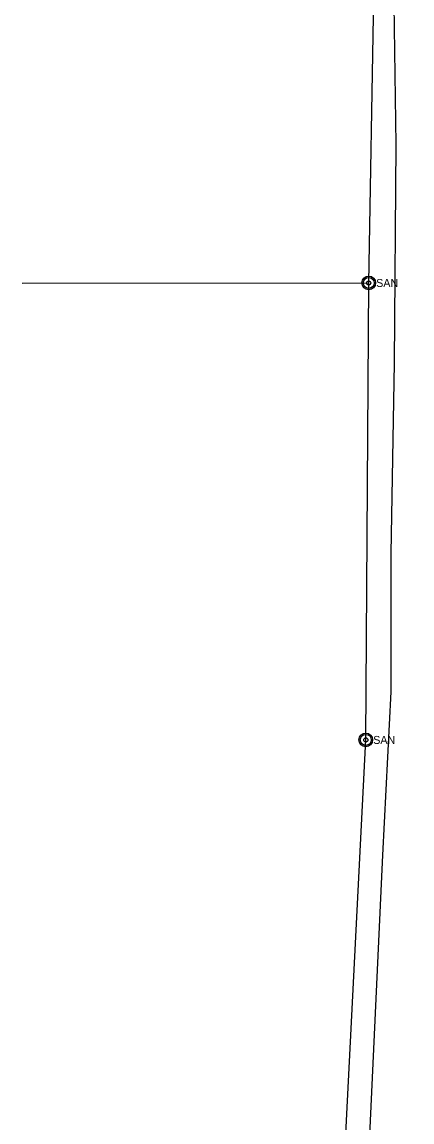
# Model space of a CAD drawing. Extents: x 600849 to 606371, y 330010 to 403088.
# Drawn here: x 602760 to 603101, y 369704 to 370665 of the extents above; entities that cross this region are included whole.
import ezdxf

# ---------------------------------------------------------------- set-up
doc = ezdxf.new("R2010")
doc.units = 0
for name, color, linetype in [('E_UTL_FO_UG_QWEST', 7, 'Continuous'), ('E_UTL_SAN', 7, 'Continuous'), ('E_UTL_SAN_UG', 7, 'Continuous')]:
    doc.layers.add(name, color=color, linetype=linetype)

msp = doc.modelspace()

# ---------------------------------------------------------------- linework, layer by layer
at = {"layer": 'E_UTL_FO_UG_QWEST'}
msp.add_lwpolyline([(603062.21, 369654.58), (603075.3, 369936.96), (603082.65, 370079.86), (603082.44, 370200.6), (603085.45, 370367.17), (603086.85, 370558.33), (603085.06, 370680.63), (603088.11, 370815.75), (603091.16, 370914.94), (603089.04, 371001.85), (603089.96, 371094.73), (603088.67, 371164.29), (603091.24, 371232.01), (603093, 371305.31), (603095.06, 371375.69), (603100.76, 371438.7), (603091.11, 371499.47), (603094.12, 371648.81)], dxfattribs=at)
at = {"layer": 'E_UTL_SAN'}
for centre, radius in [((603063.01, 370437.21), 6), ((603063.01, 370437.21), 4.8), ((603063.01, 370437.21), 1.8), ((603060.42, 370037.77), 6), ((603060.42, 370037.77), 4.8), ((603060.42, 370037.77), 1.8)]:
    msp.add_circle(centre, radius, dxfattribs=at)
at = {"layer": 'E_UTL_SAN_UG'}
for p, q in [((603063.01, 370437.21), (603068.94, 370776.38)), ((602760.15, 370436.89), (603063.01, 370437.21)), ((603060.42, 370037.77), (603063.01, 370437.21)), ((603040.2, 369639.13), (603060.42, 370037.77))]:
    msp.add_line(p, q, dxfattribs=at)

# ---------------------------------------------------------------- texts
at = {"layer": 'E_UTL_SAN'}
for p in [(603069.49, 370433.68), (603066.9, 370034.23)]:
    msp.add_text('SAN', height=6.998, dxfattribs=at).set_placement(p)

doc.saveas('drawing.dxf')
